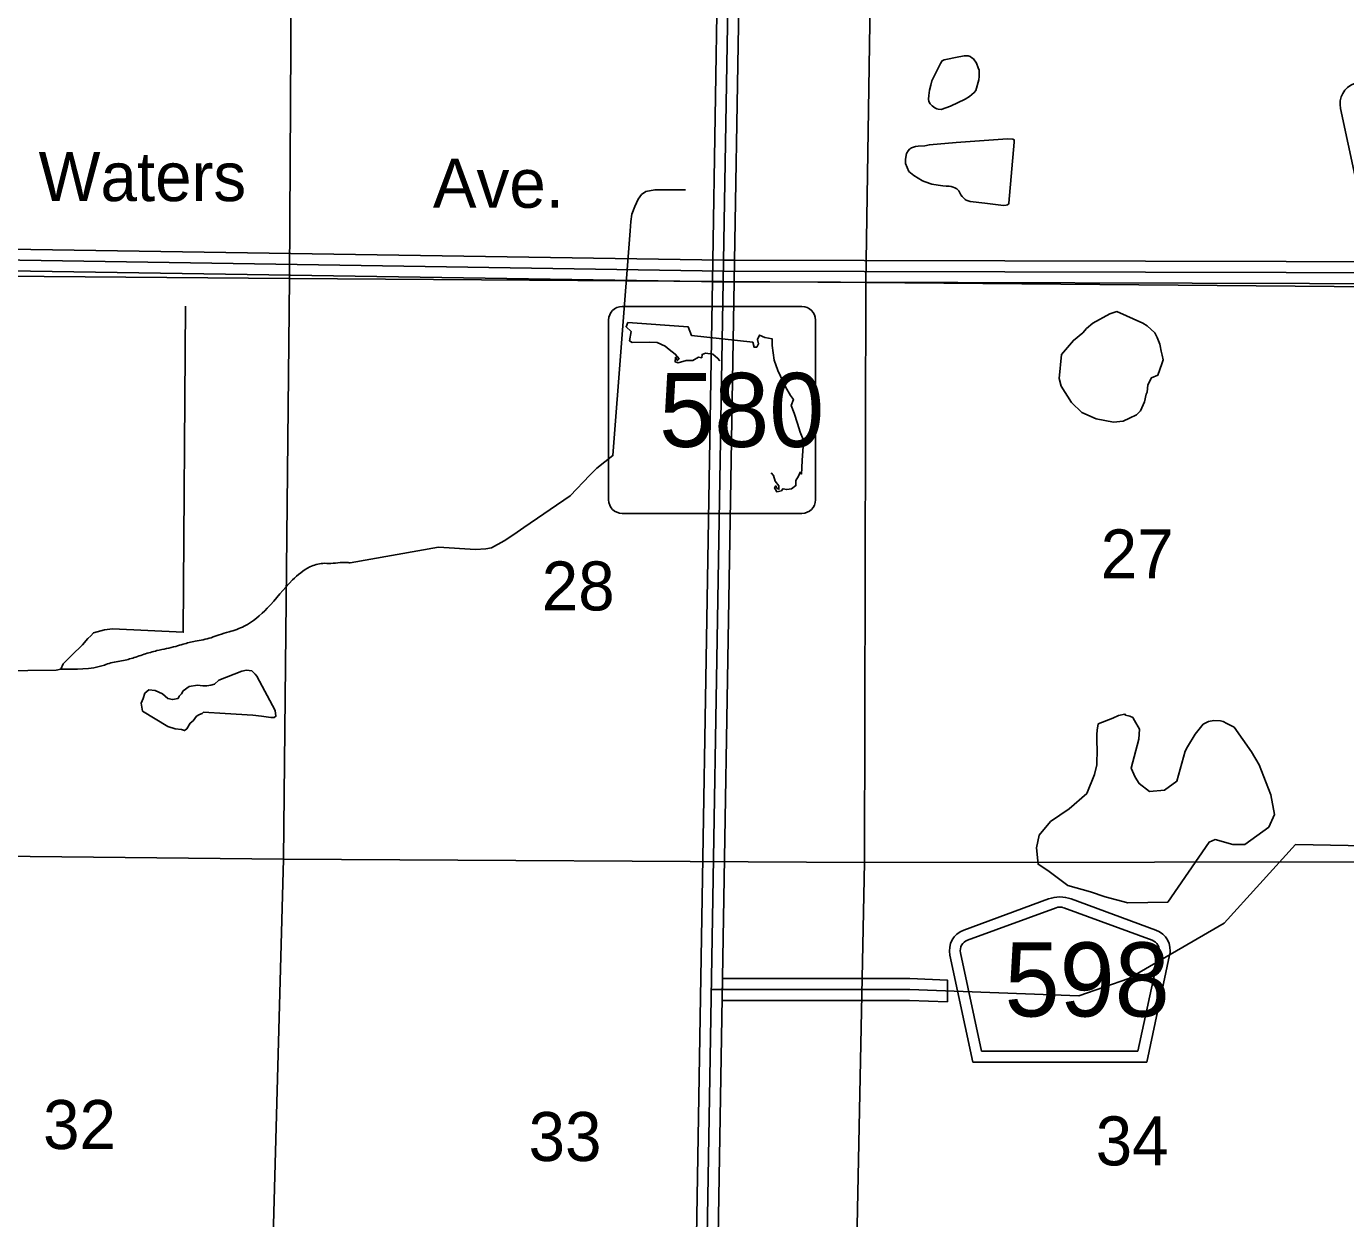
# Model space of a CAD drawing. Extents: x 380424 to 701066, y 1117407 to 1412949.
# Drawn here: x 486887 to 499000, y 1333668 to 1344614 of the extents above; entities that cross this region are included whole.
import ezdxf

# ---------------------------------------------------------------- set-up
doc = ezdxf.new("R2010")
doc.units = 0
for name, color, linetype in [('County Roads Related Text', 7, 'Continuous'), ('County Route Divided Highway Outline and Fill', 7, 'Continuous'), ('County Routes Highway Center Lines', 7, 'Continuous'), ('Lakes and Ponds', 7, 'Continuous'), ('Masks for Road Features', 7, 'Continuous'), ('Narrow Canals', 7, 'Continuous'), ('Narrow River Creek and Branch and Slough', 7, 'Continuous'), ('Roadshields County Roads', 7, 'Continuous'), ('Roadshilelds State Highways', 7, 'Continuous'), ('Section Lines', 7, 'Continuous'), ('Section Numbers', 7, 'Continuous'), ('State Route Divided Highway Outline and Fill', 7, 'Continuous'), ('State Routes Highway Center Lines', 7, 'Continuous')]:
    doc.layers.add(name, color=color, linetype=linetype)

msp = doc.modelspace()

# ---------------------------------------------------------------- linework, layer by layer
at = {"layer": 'County Route Divided Highway Outline and Fill'}
for points in [[(501587, 1342443), (501138, 1342445), (499745, 1342452), (493288, 1342468), (480170, 1342671), (474984, 1342752), (468642, 1342850), (468161, 1342857), (468159, 1342757), (468157, 1342657), (468639, 1342650), (474981, 1342552), (480167, 1342471), (493286, 1342268), (499744, 1342252), (501137, 1342245), (501587, 1342243)], [(493279, 1335872), (494999, 1335872), (495344, 1335859), (495344, 1335659), (494995, 1335672), (493275, 1335672)]]:
    msp.add_lwpolyline(points, close=True, dxfattribs=at)
at = {"layer": 'County Routes Highway Center Lines'}
for points in [[(507985, 1342311), (507269, 1342315), (501137, 1342345), (499745, 1342352), (493287, 1342368), (480169, 1342571), (474983, 1342652), (468640, 1342750), (468059, 1342759)], [(499668, 1337082), (498541, 1337103), (497886, 1336380), (497009, 1335873), (496550, 1335714), (494997, 1335772), (493177, 1335772)]]:
    msp.add_lwpolyline(points, dxfattribs=at)
at = {"layer": 'Lakes and Ponds'}
for points in [[(495200, 1344115), (495279, 1344272), (495289, 1344289), (495294, 1344298), (495313, 1344308), (495448, 1344334), (495500, 1344345), (495516, 1344345), (495534, 1344343), (495551, 1344337), (495568, 1344325), (495584, 1344315), (495612, 1344275), (495627, 1344234), (495634, 1344212), (495636, 1344185), (495634, 1344153), (495631, 1344122), (495606, 1344027), (495590, 1344007), (495567, 1343989), (495545, 1343971), (495507, 1343946), (495372, 1343881), (495286, 1343852), (495260, 1343853), (495245, 1343857), (495227, 1343865), (495203, 1343885), (495186, 1343903), (495172, 1343924), (495170, 1343947), (495172, 1343980), (495180, 1344028), (495191, 1344074)], [(495423, 1343547), (495894, 1343583), (495944, 1343578), (495957, 1343572), (495957, 1343565), (495958, 1343551), (495909, 1342992), (495904, 1342981), (495895, 1342976), (495882, 1342972), (495858, 1342969), (495687, 1342990), (495552, 1343005), (495515, 1343019), (495506, 1343024), (495480, 1343053), (495467, 1343067), (495457, 1343086), (495447, 1343103), (495430, 1343122), (495412, 1343132), (495397, 1343138), (495377, 1343145), (495359, 1343148), (495331, 1343148), (495303, 1343150), (495259, 1343156), (495199, 1343166), (495138, 1343186), (495115, 1343195), (495035, 1343246), (494990, 1343282), (494960, 1343354), (494959, 1343396), (494969, 1343446), (494983, 1343473), (494995, 1343486), (495014, 1343500), (495052, 1343510), (495075, 1343513), (495137, 1343519), (495179, 1343528)], [(496836, 1341976), (496680, 1341889), (496621, 1341841), (496588, 1341801), (496500, 1341731), (496391, 1341601), (496371, 1341382), (496388, 1341310), (496482, 1341160), (496577, 1341070), (496709, 1341012), (496868, 1340981), (496958, 1340991), (497016, 1341018), (497079, 1341049), (497116, 1341086), (497153, 1341166), (497169, 1341239), (497179, 1341255), (497185, 1341324), (497216, 1341387), (497277, 1341413), (497313, 1341517), (497324, 1341554), (497314, 1341597), (497305, 1341632), (497297, 1341682), (497293, 1341698), (497269, 1341758), (497247, 1341801), (497178, 1341864), (497137, 1341889), (496899, 1341996)], [(488655, 1338613), (488866, 1338693), (488908, 1338703), (488956, 1338698), (488987, 1338666), (489003, 1338650), (489172, 1338333), (489178, 1338281), (489162, 1338270), (489130, 1338270), (489046, 1338281), (488966, 1338291), (488713, 1338307), (488512, 1338318), (488502, 1338307), (488475, 1338297), (488449, 1338281), (488417, 1338238), (488391, 1338217), (488359, 1338164), (488338, 1338149), (488311, 1338159), (488253, 1338164), (488185, 1338186), (487952, 1338328), (487942, 1338402), (487958, 1338444), (487974, 1338492), (488010, 1338524), (488069, 1338518), (488137, 1338487), (488185, 1338444), (488227, 1338434), (488280, 1338444), (488290, 1338466), (488311, 1338487), (488327, 1338513), (488380, 1338555), (488459, 1338566), (488507, 1338561), (488544, 1338561), (488581, 1338566), (488613, 1338576)], [(496862, 1338264), (496728, 1338210), (496718, 1338152), (496716, 1338114), (496716, 1338041), (496720, 1337980), (496716, 1337836), (496695, 1337747), (496623, 1337570), (496460, 1337432), (496290, 1337314), (496185, 1337188), (496162, 1337071), (496176, 1336922), (496266, 1336863), (496450, 1336728), (496658, 1336667), (496792, 1336624), (497000, 1336569), (497367, 1336575), (497746, 1337123), (497803, 1337148), (497964, 1337103), (498075, 1337103), (498294, 1337261), (498347, 1337379), (498314, 1337558), (498205, 1337834), (498136, 1337955), (497978, 1338179), (497941, 1338199), (497909, 1338215), (497876, 1338231), (497851, 1338238), (497791, 1338243), (497742, 1338231), (497692, 1338209), (497617, 1338117), (497548, 1338000), (497527, 1337959), (497450, 1337683), (497337, 1337602), (497199, 1337590), (497105, 1337663), (497068, 1337721), (497032, 1337805), (497102, 1338071), (497107, 1338161), (497061, 1338241), (497045, 1338268), (497020, 1338280), (496978, 1338291), (496973, 1338301), (496915, 1338288)]]:
    msp.add_lwpolyline(points, close=True, dxfattribs=at)
at = {"layer": 'Masks for Road Features'}
for p, q in [((493189, 1342470), (493389, 1342468)), ((493185, 1342270), (493385, 1342268)), ((493279, 1335872), (493275, 1335672))]:
    msp.add_line(p, q, dxfattribs=at)
at = {"layer": 'Narrow Canals'}
for points in [[(489859, 1339688), (490672, 1339833), (491010, 1339812), (491105, 1339817), (491158, 1339828), (491274, 1339891), (491364, 1339949), (491454, 1340013), (491881, 1340303), (492061, 1340493), (492124, 1340557), (492272, 1340673), (492432, 1342737), (492436, 1342822), (492447, 1342891), (492472, 1342961), (492505, 1343028), (492536, 1343071), (492573, 1343097), (492658, 1343113), (492938, 1343113)], [(486373, 1338693), (487160, 1338703), (487202, 1338714), (487224, 1338761), (487303, 1338840), (487403, 1338936), (487451, 1338994), (487478, 1339019), (487503, 1339046), (487604, 1339073), (487678, 1339083), (488327, 1339052), (488348, 1342046)]]:
    msp.add_lwpolyline(points, dxfattribs=at)
at = {"layer": 'Narrow River Creek and Branch and Slough'}
msp.add_spline([(487202, 1338714), (487603, 1338750), (487662, 1338770), (487795, 1338796), (487848, 1338810), (487967, 1338849), (488086, 1338883), (488258, 1338922), (488325, 1338942), (488437, 1338969), (488583, 1339002), (488656, 1339028), (488748, 1339055), (488887, 1339108), (489099, 1339273), (489331, 1339532), (489490, 1339651), (489609, 1339684), (489682, 1339684), (489768, 1339691), (489841, 1339691), (489859, 1339688)], degree=3, dxfattribs=at)
at = {"layer": 'Roadshields County Roads'}
for p, q in [((499164, 1342878), (498953, 1343860)), ((495493, 1336317), (496273, 1336604)), ((496480, 1336604), (497258, 1336318)), ((495528, 1336224), (496342, 1336523)), ((496411, 1336523), (497223, 1336224)), ((495577, 1335106), (495367, 1336088)), ((495658, 1335206), (495465, 1336109)), ((497287, 1336109), (497093, 1335206)), ((497384, 1336088), (497174, 1335106)), ((497174, 1335106), (495577, 1335106)), ((497093, 1335206), (495658, 1335206))]:
    msp.add_line(p, q, dxfattribs=at)
for centre, radius, start, end in [((499149, 1343902), 200, 110.173, 192.0999), ((496376, 1336322), 300, 69.8275, 110.1735), ((496376, 1336429), 100, 69.8275, 110.1735), ((495562, 1336130), 200, 110.1735, 192.1004), ((497189, 1336130), 200, 347.9006, 69.8275), ((495562, 1336130), 100, 110.1735, 192.1004), ((497189, 1336130), 100, 347.9006, 69.8275)]:
    msp.add_arc(centre, radius, start, end, dxfattribs=at)
at = {"layer": 'Roadshilelds State Highways'}
for p, q in [((494008, 1342043), (492358, 1342043)), ((492233, 1341918), (492233, 1340268)), ((494133, 1340268), (494133, 1341918)), ((492358, 1340143), (494008, 1340143))]:
    msp.add_line(p, q, dxfattribs=at)
for points in [[(493253, 1341544), (493233, 1341569), (493190, 1341605), (493121, 1341615), (493091, 1341602), (493088, 1341572), (493059, 1341576), (493006, 1341546), (492946, 1341546), (492871, 1341526), (492844, 1341533), (492848, 1341576), (492864, 1341546), (492880, 1341563), (492844, 1341605), (492788, 1341648), (492752, 1341678), (492679, 1341711), (492604, 1341714), (492449, 1341711), (492426, 1341727), (492439, 1341813), (492393, 1341856), (492409, 1341896)], [(492409, 1341896), (492963, 1341856), (492993, 1341777), (493556, 1341714), (493569, 1341668), (493593, 1341668), (493609, 1341701), (493599, 1341741), (493619, 1341780), (493668, 1341757), (493734, 1341747), (493734, 1341685), (493754, 1341549), (493787, 1341454), (493856, 1341305), (493902, 1341226), (493929, 1341190), (493909, 1341134), (493935, 1341064), (493968, 1340969), (493991, 1340890), (494018, 1340820), (494018, 1340758), (494011, 1340632), (494008, 1340560), (494005, 1340504), (493991, 1340520), (493975, 1340484), (493952, 1340444), (493952, 1340398), (493912, 1340369), (493869, 1340362), (493833, 1340369), (493820, 1340349), (493777, 1340342), (493757, 1340378), (493767, 1340395), (493780, 1340372), (493797, 1340365), (493797, 1340395), (493761, 1340438), (493747, 1340491), (493725, 1340515)]]:
    msp.add_lwpolyline(points, dxfattribs=at)
for centre, start, end in [((492358, 1341918), 90, 180), ((494008, 1341918), 0, 90), ((492358, 1340268), 180, 270), ((494008, 1340268), 270, 360)]:
    msp.add_arc(centre, 125, start, end, dxfattribs=at)
at = {"layer": 'Section Lines'}
for points in [[(489323, 1347658), (489333, 1347647), (489303, 1342299), (484045, 1342342), (484135, 1347716), (484143, 1347730)], [(494678, 1347617), (494595, 1342264), (489303, 1342299), (489333, 1347647), (489323, 1347658), (493288, 1347628)], [(500014, 1347584), (499968, 1342218), (494595, 1342264), (494678, 1347617)], [(489303, 1342299), (489248, 1336967), (484007, 1337023), (484045, 1342342)], [(494595, 1342264), (494595, 1342251), (494583, 1336937), (489248, 1336967), (489303, 1342299)], [(499968, 1342218), (499968, 1342210), (499908, 1336943), (494583, 1336937), (494595, 1342251), (494595, 1342264)], [(489248, 1336967), (489143, 1333165), (489143, 1333160), (489140, 1331672), (483891, 1331767), (483921, 1333189), (484005, 1337011), (484007, 1337023)], [(494583, 1336937), (494506, 1333145), (494506, 1333133), (494497, 1331613), (489140, 1331672), (489143, 1333160), (489143, 1333165), (489248, 1336967)], [(499908, 1336943), (499908, 1336929), (499873, 1333128), (499843, 1333127), (499843, 1333122), (499808, 1331605), (494497, 1331613), (494506, 1333133), (494506, 1333145), (494583, 1336937)]]:
    msp.add_lwpolyline(points, close=True, dxfattribs=at)
at = {"layer": 'State Route Divided Highway Outline and Fill'}
msp.add_lwpolyline([(493255, 1346432), (493189, 1342462), (493033, 1333139), (493233, 1333136), (493388, 1342459), (493455, 1346429)], dxfattribs=at)
at = {"layer": 'State Routes Highway Center Lines'}
msp.add_lwpolyline([(493133, 1333138), (493289, 1342460), (493355, 1346430)], dxfattribs=at)

# ---------------------------------------------------------------- texts
at = {"layer": 'County Roads Related Text'}
for s, p in [('Waters', (486999, 1343010)), ('Ave.', (490619, 1342949))]:
    msp.add_text(s, height=450, rotation=0.0001, dxfattribs=at).set_placement(p)
at = {"layer": 'Roadshields County Roads'}
msp.add_text('598', height=680, rotation=0.0005, dxfattribs=at).set_placement((495868, 1335524))
at = {"layer": 'Roadshilelds State Highways'}
msp.add_text('580', height=680, dxfattribs=at).set_placement((492696, 1340753))
at = {"layer": 'Section Numbers'}
for s, p in [('27', (496751, 1339546)), ('28', (491619, 1339252)), ('32', (487040, 1334307)), ('33', (491498, 1334197)), ('34', (496705, 1334157))]:
    msp.add_text(s, height=450, dxfattribs=at).set_placement(p)

doc.saveas('drawing.dxf')
